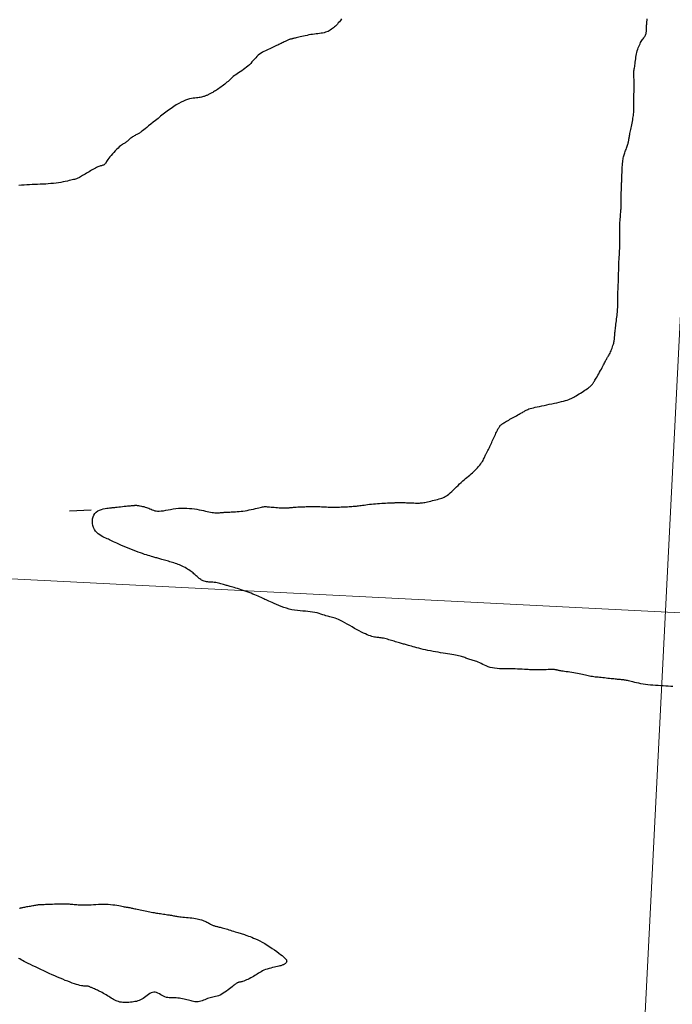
# Model space of a CAD drawing. Header units: millimetres. Extents: x 32690613 to 32693367, y 5343692 to 5344708.
# Tile 379 of 656: x 32692647 to 32692677, y 5344050 to 5344095. Entities that reach past the tile are written whole.
import ezdxf

# ---------------------------------------------------------------- set-up
doc = ezdxf.new("R2010")
doc.units = ezdxf.units.MM
doc.header["$LTSCALE"] = 20
doc.layers.get('0').update_dxf_attribs({"lineweight": 18})
doc.layers.get('Defpoints').update_dxf_attribs({"color": 11, "lineweight": 18})
doc.layers.add('02-DGM_HL_492.00', color=82, linetype='Continuous')

# ---------------------------------------------------------------- blocks, each defined once
blk = doc.blocks.new('A$C78070446')
for p, q in [((4469989.147, 5343046.051), (4469922.857, 5342307.181)), ((4469470.041, 5342631.206), (4470219.624, 5342563.955))]:
    blk.add_line(p, q)

msp = doc.modelspace()

# ---------------------------------------------------------------- linework, layer by layer
at = {"layer": '02-DGM_HL_492.00', "elevation": 492, "flags": 128}
for points in [[(32692677.037, 5344064.722), (32692676.933, 5344064.729), (32692676.824, 5344064.737), (32692676.711, 5344064.744), (32692676.595, 5344064.75), (32692676.478, 5344064.756), (32692676.359, 5344064.762), (32692676.241, 5344064.769), (32692676.122, 5344064.777), (32692676.005, 5344064.786), (32692675.89, 5344064.798), (32692675.779, 5344064.812), (32692675.671, 5344064.829), (32692675.567, 5344064.848), (32692675.468, 5344064.869), (32692675.374, 5344064.89), (32692675.287, 5344064.911), (32692675.205, 5344064.932), (32692675.131, 5344064.951), (32692675.064, 5344064.968), (32692675.004, 5344064.982), (32692674.952, 5344064.993), (32692674.905, 5344065.002), (32692674.862, 5344065.009), (32692674.823, 5344065.015), (32692674.786, 5344065.02), (32692674.75, 5344065.024), (32692674.714, 5344065.028), (32692674.676, 5344065.032), (32692674.637, 5344065.036), (32692674.596, 5344065.04), (32692674.552, 5344065.044), (32692674.504, 5344065.049), (32692674.453, 5344065.055), (32692674.397, 5344065.06), (32692674.337, 5344065.067), (32692674.272, 5344065.073), (32692674.202, 5344065.08), (32692674.13, 5344065.088), (32692674.054, 5344065.096), (32692673.978, 5344065.104), (32692673.901, 5344065.112), (32692673.825, 5344065.119), (32692673.751, 5344065.127), (32692673.679, 5344065.135), (32692673.609, 5344065.142), (32692673.541, 5344065.149), (32692673.475, 5344065.157), (32692673.41, 5344065.166), (32692673.346, 5344065.175), (32692673.283, 5344065.186), (32692673.22, 5344065.198), (32692673.157, 5344065.211), (32692673.093, 5344065.225), (32692673.028, 5344065.24), (32692672.961, 5344065.256), (32692672.892, 5344065.273), (32692672.82, 5344065.289), (32692672.744, 5344065.305), (32692672.665, 5344065.321), (32692672.581, 5344065.336), (32692672.494, 5344065.351), (32692672.406, 5344065.365), (32692672.319, 5344065.378), (32692672.233, 5344065.39), (32692672.153, 5344065.401), (32692672.078, 5344065.412), (32692672.01, 5344065.422), (32692671.952, 5344065.431), (32692671.902, 5344065.439), (32692671.859, 5344065.447), (32692671.823, 5344065.454), (32692671.793, 5344065.46), (32692671.766, 5344065.466), (32692671.743, 5344065.471), (32692671.723, 5344065.476), (32692671.704, 5344065.481), (32692671.684, 5344065.485), (32692671.663, 5344065.489), (32692671.637, 5344065.492), (32692671.607, 5344065.494), (32692671.569, 5344065.496), (32692671.523, 5344065.497), (32692671.466, 5344065.497), (32692671.398, 5344065.496), (32692671.321, 5344065.495), (32692671.238, 5344065.492), (32692671.152, 5344065.49), (32692671.066, 5344065.487), (32692670.983, 5344065.484), (32692670.906, 5344065.482), (32692670.839, 5344065.48), (32692670.782, 5344065.478), (32692670.736, 5344065.478), (32692670.695, 5344065.478), (32692670.657, 5344065.478), (32692670.619, 5344065.48), (32692670.578, 5344065.482), (32692670.53, 5344065.486), (32692670.473, 5344065.49), (32692670.404, 5344065.494), (32692670.324, 5344065.5), (32692670.235, 5344065.506), (32692670.137, 5344065.511), (32692670.031, 5344065.517), (32692669.921, 5344065.521), (32692669.806, 5344065.525), (32692669.688, 5344065.527), (32692669.568, 5344065.528), (32692669.448, 5344065.529), (32692669.329, 5344065.53), (32692669.21, 5344065.532), (32692669.094, 5344065.536), (32692668.981, 5344065.544), (32692668.872, 5344065.557), (32692668.769, 5344065.575), (32692668.671, 5344065.599), (32692668.578, 5344065.628), (32692668.491, 5344065.661), (32692668.409, 5344065.696), (32692668.332, 5344065.733), (32692668.259, 5344065.768), (32692668.19, 5344065.802), (32692668.125, 5344065.833), (32692668.063, 5344065.86), (32692668.003, 5344065.883), (32692667.947, 5344065.902), (32692667.893, 5344065.919), (32692667.842, 5344065.935), (32692667.792, 5344065.949), (32692667.743, 5344065.963), (32692667.696, 5344065.978), (32692667.65, 5344065.993), (32692667.604, 5344066.009), (32692667.558, 5344066.026), (32692667.51, 5344066.044), (32692667.461, 5344066.061), (32692667.408, 5344066.078), (32692667.352, 5344066.095), (32692667.291, 5344066.112), (32692667.225, 5344066.128), (32692667.154, 5344066.143), (32692667.078, 5344066.159), (32692666.997, 5344066.174), (32692666.91, 5344066.189), (32692666.818, 5344066.204), (32692666.721, 5344066.22), (32692666.619, 5344066.236), (32692666.512, 5344066.253), (32692666.4, 5344066.271), (32692666.286, 5344066.29), (32692666.169, 5344066.31), (32692666.053, 5344066.33), (32692665.936, 5344066.352), (32692665.821, 5344066.374), (32692665.709, 5344066.398), (32692665.601, 5344066.422), (32692665.497, 5344066.447), (32692665.398, 5344066.472), (32692665.304, 5344066.496), (32692665.216, 5344066.52), (32692665.135, 5344066.543), (32692665.06, 5344066.564), (32692664.993, 5344066.584), (32692664.933, 5344066.601), (32692664.88, 5344066.617), (32692664.832, 5344066.631), (32692664.787, 5344066.644), (32692664.745, 5344066.656), (32692664.702, 5344066.668), (32692664.659, 5344066.681), (32692664.613, 5344066.694), (32692664.564, 5344066.708), (32692664.511, 5344066.724), (32692664.455, 5344066.74), (32692664.397, 5344066.757), (32692664.337, 5344066.774), (32692664.275, 5344066.792), (32692664.213, 5344066.811), (32692664.149, 5344066.829), (32692664.086, 5344066.847), (32692664.023, 5344066.865), (32692663.961, 5344066.883), (32692663.9, 5344066.899), (32692663.84, 5344066.914), (32692663.782, 5344066.928), (32692663.726, 5344066.94), (32692663.672, 5344066.949), (32692663.621, 5344066.957), (32692663.571, 5344066.962), (32692663.522, 5344066.967), (32692663.473, 5344066.973), (32692663.423, 5344066.979), (32692663.37, 5344066.988), (32692663.313, 5344067), (32692663.252, 5344067.016), (32692663.187, 5344067.037), (32692663.115, 5344067.063), (32692663.038, 5344067.094), (32692662.956, 5344067.13), (32692662.869, 5344067.171), (32692662.776, 5344067.217), (32692662.677, 5344067.267), (32692662.573, 5344067.323), (32692662.464, 5344067.384), (32692662.352, 5344067.448), (32692662.239, 5344067.512), (32692662.126, 5344067.577), (32692662.015, 5344067.639), (32692661.91, 5344067.696), (32692661.811, 5344067.747), (32692661.721, 5344067.79), (32692661.641, 5344067.824), (32692661.57, 5344067.85), (32692661.506, 5344067.869), (32692661.446, 5344067.884), (32692661.39, 5344067.896), (32692661.333, 5344067.908), (32692661.276, 5344067.921), (32692661.215, 5344067.937), (32692661.149, 5344067.958), (32692661.078, 5344067.982), (32692661.001, 5344068.009), (32692660.919, 5344068.037), (32692660.832, 5344068.065), (32692660.74, 5344068.091), (32692660.643, 5344068.114), (32692660.54, 5344068.133), (32692660.433, 5344068.148), (32692660.321, 5344068.158), (32692660.206, 5344068.167), (32692660.087, 5344068.175), (32692659.965, 5344068.184), (32692659.842, 5344068.196), (32692659.717, 5344068.213), (32692659.591, 5344068.235), (32692659.465, 5344068.265), (32692659.34, 5344068.302), (32692659.217, 5344068.342), (32692659.099, 5344068.386), (32692658.985, 5344068.432), (32692658.878, 5344068.477), (32692658.779, 5344068.521), (32692658.689, 5344068.561), (32692658.609, 5344068.598), (32692658.537, 5344068.63), (32692658.473, 5344068.659), (32692658.413, 5344068.686), (32692658.355, 5344068.712), (32692658.299, 5344068.738), (32692658.241, 5344068.764), (32692658.179, 5344068.792), (32692658.113, 5344068.822), (32692658.042, 5344068.853), (32692657.967, 5344068.887), (32692657.888, 5344068.921), (32692657.805, 5344068.956), (32692657.72, 5344068.991), (32692657.633, 5344069.025), (32692657.543, 5344069.059), (32692657.453, 5344069.091), (32692657.363, 5344069.122), (32692657.273, 5344069.151), (32692657.186, 5344069.179), (32692657.102, 5344069.204), (32692657.023, 5344069.228), (32692656.949, 5344069.25), (32692656.882, 5344069.269), (32692656.822, 5344069.287), (32692656.769, 5344069.302), (32692656.721, 5344069.316), (32692656.676, 5344069.329), (32692656.634, 5344069.341), (32692656.591, 5344069.354), (32692656.548, 5344069.366), (32692656.502, 5344069.379), (32692656.453, 5344069.394), (32692656.4, 5344069.409), (32692656.344, 5344069.424), (32692656.286, 5344069.439), (32692656.226, 5344069.453), (32692656.165, 5344069.466), (32692656.102, 5344069.477), (32692656.039, 5344069.486), (32692655.977, 5344069.493), (32692655.915, 5344069.498), (32692655.853, 5344069.502), (32692655.794, 5344069.506), (32692655.736, 5344069.511), (32692655.681, 5344069.517), (32692655.628, 5344069.526), (32692655.579, 5344069.538), (32692655.533, 5344069.554), (32692655.491, 5344069.573), (32692655.451, 5344069.595), (32692655.414, 5344069.62), (32692655.379, 5344069.647), (32692655.345, 5344069.675), (32692655.312, 5344069.705), (32692655.279, 5344069.735), (32692655.247, 5344069.765), (32692655.214, 5344069.795), (32692655.18, 5344069.825), (32692655.144, 5344069.856), (32692655.107, 5344069.888), (32692655.067, 5344069.92), (32692655.024, 5344069.953), (32692654.977, 5344069.987), (32692654.927, 5344070.022), (32692654.874, 5344070.058), (32692654.817, 5344070.094), (32692654.758, 5344070.13), (32692654.697, 5344070.165), (32692654.635, 5344070.198), (32692654.572, 5344070.231), (32692654.508, 5344070.261), (32692654.444, 5344070.288), (32692654.381, 5344070.313), (32692654.317, 5344070.337), (32692654.254, 5344070.358), (32692654.191, 5344070.379), (32692654.127, 5344070.398), (32692654.064, 5344070.417), (32692654.001, 5344070.435), (32692653.938, 5344070.454), (32692653.875, 5344070.472), (32692653.813, 5344070.49), (32692653.753, 5344070.507), (32692653.695, 5344070.524), (32692653.639, 5344070.541), (32692653.586, 5344070.556), (32692653.537, 5344070.57), (32692653.491, 5344070.583), (32692653.448, 5344070.596), (32692653.406, 5344070.608), (32692653.363, 5344070.621), (32692653.318, 5344070.634), (32692653.27, 5344070.648), (32692653.217, 5344070.663), (32692653.157, 5344070.68), (32692653.09, 5344070.7), (32692653.016, 5344070.722), (32692652.934, 5344070.747), (32692652.846, 5344070.774), (32692652.752, 5344070.805), (32692652.653, 5344070.839), (32692652.548, 5344070.876), (32692652.439, 5344070.916), (32692652.326, 5344070.961), (32692652.211, 5344071.008), (32692652.096, 5344071.056), (32692651.982, 5344071.105), (32692651.871, 5344071.154), (32692651.765, 5344071.201), (32692651.667, 5344071.245), (32692651.577, 5344071.286), (32692651.497, 5344071.322), (32692651.426, 5344071.354), (32692651.361, 5344071.383), (32692651.301, 5344071.411), (32692651.244, 5344071.437), (32692651.187, 5344071.462), (32692651.129, 5344071.488), (32692651.068, 5344071.516), (32692651.002, 5344071.546), (32692650.932, 5344071.58), (32692650.861, 5344071.618), (32692650.791, 5344071.662), (32692650.723, 5344071.712), (32692650.659, 5344071.77), (32692650.601, 5344071.837), (32692650.552, 5344071.913), (32692650.512, 5344072), (32692650.483, 5344072.094), (32692650.465, 5344072.193), (32692650.459, 5344072.293), (32692650.465, 5344072.392), (32692650.485, 5344072.487), (32692650.518, 5344072.573), (32692650.566, 5344072.649), (32692650.628, 5344072.712), (32692650.701, 5344072.762), (32692650.782, 5344072.802), (32692650.868, 5344072.833), (32692650.955, 5344072.855), (32692651.039, 5344072.871), (32692651.117, 5344072.883), (32692651.185, 5344072.891), (32692651.241, 5344072.898), (32692651.287, 5344072.903), (32692651.327, 5344072.907), (32692651.362, 5344072.911), (32692651.398, 5344072.915), (32692651.435, 5344072.918), (32692651.479, 5344072.923), (32692651.532, 5344072.929), (32692651.595, 5344072.936), (32692651.668, 5344072.944), (32692651.748, 5344072.953), (32692651.83, 5344072.962), (32692651.914, 5344072.972), (32692651.995, 5344072.981), (32692652.07, 5344072.989), (32692652.138, 5344072.996), (32692652.194, 5344073.002), (32692652.242, 5344073.007), (32692652.281, 5344073.01), (32692652.313, 5344073.013), (32692652.339, 5344073.015), (32692652.361, 5344073.016), (32692652.381, 5344073.017), (32692652.399, 5344073.018), (32692652.417, 5344073.018), (32692652.435, 5344073.019), (32692652.456, 5344073.019), (32692652.478, 5344073.018), (32692652.504, 5344073.016), (32692652.533, 5344073.013), (32692652.567, 5344073.008), (32692652.606, 5344073.002), (32692652.651, 5344072.994), (32692652.7, 5344072.983), (32692652.754, 5344072.971), (32692652.81, 5344072.957), (32692652.868, 5344072.941), (32692652.926, 5344072.923), (32692652.984, 5344072.903), (32692653.04, 5344072.882), (32692653.093, 5344072.859), (32692653.145, 5344072.835), (32692653.197, 5344072.812), (32692653.252, 5344072.791), (32692653.309, 5344072.773), (32692653.373, 5344072.76), (32692653.443, 5344072.752), (32692653.521, 5344072.752), (32692653.609, 5344072.759), (32692653.706, 5344072.772), (32692653.811, 5344072.79), (32692653.922, 5344072.811), (32692654.038, 5344072.832), (32692654.158, 5344072.853), (32692654.281, 5344072.871), (32692654.406, 5344072.884), (32692654.53, 5344072.891), (32692654.654, 5344072.892), (32692654.777, 5344072.888), (32692654.898, 5344072.879), (32692655.016, 5344072.867), (32692655.131, 5344072.852), (32692655.241, 5344072.835), (32692655.346, 5344072.816), (32692655.446, 5344072.796), (32692655.54, 5344072.776), (32692655.628, 5344072.756), (32692655.712, 5344072.737), (32692655.79, 5344072.72), (32692655.864, 5344072.704), (32692655.933, 5344072.692), (32692655.998, 5344072.682), (32692656.059, 5344072.676), (32692656.116, 5344072.673), (32692656.17, 5344072.672), (32692656.222, 5344072.674), (32692656.271, 5344072.677), (32692656.318, 5344072.682), (32692656.363, 5344072.686), (32692656.408, 5344072.691), (32692656.452, 5344072.695), (32692656.496, 5344072.698), (32692656.541, 5344072.701), (32692656.587, 5344072.704), (32692656.636, 5344072.706), (32692656.687, 5344072.709), (32692656.743, 5344072.711), (32692656.803, 5344072.713), (32692656.868, 5344072.716), (32692656.938, 5344072.719), (32692657.012, 5344072.723), (32692657.091, 5344072.728), (32692657.174, 5344072.735), (32692657.261, 5344072.745), (32692657.351, 5344072.756), (32692657.444, 5344072.77), (32692657.54, 5344072.787), (32692657.637, 5344072.806), (32692657.733, 5344072.827), (32692657.827, 5344072.849), (32692657.917, 5344072.87), (32692658.001, 5344072.89), (32692658.078, 5344072.909), (32692658.145, 5344072.924), (32692658.202, 5344072.937), (32692658.25, 5344072.947), (32692658.293, 5344072.953), (32692658.332, 5344072.957), (32692658.37, 5344072.959), (32692658.411, 5344072.959), (32692658.456, 5344072.956), (32692658.507, 5344072.953), (32692658.568, 5344072.947), (32692658.635, 5344072.941), (32692658.708, 5344072.935), (32692658.784, 5344072.928), (32692658.861, 5344072.921), (32692658.937, 5344072.914), (32692659.009, 5344072.908), (32692659.075, 5344072.903), (32692659.134, 5344072.9), (32692659.186, 5344072.897), (32692659.232, 5344072.896), (32692659.273, 5344072.896), (32692659.31, 5344072.897), (32692659.343, 5344072.898), (32692659.374, 5344072.9), (32692659.404, 5344072.903), (32692659.433, 5344072.906), (32692659.463, 5344072.909), (32692659.495, 5344072.913), (32692659.53, 5344072.917), (32692659.569, 5344072.921), (32692659.614, 5344072.925), (32692659.664, 5344072.93), (32692659.722, 5344072.934), (32692659.789, 5344072.938), (32692659.862, 5344072.942), (32692659.939, 5344072.946), (32692660.018, 5344072.949), (32692660.098, 5344072.953), (32692660.175, 5344072.956), (32692660.248, 5344072.959), (32692660.314, 5344072.962), (32692660.373, 5344072.964), (32692660.425, 5344072.966), (32692660.473, 5344072.967), (32692660.518, 5344072.968), (32692660.564, 5344072.968), (32692660.611, 5344072.968), (32692660.663, 5344072.967), (32692660.722, 5344072.965), (32692660.789, 5344072.962), (32692660.862, 5344072.958), (32692660.94, 5344072.954), (32692661.021, 5344072.95), (32692661.102, 5344072.946), (32692661.182, 5344072.942), (32692661.258, 5344072.939), (32692661.329, 5344072.936), (32692661.393, 5344072.935), (32692661.451, 5344072.934), (32692661.506, 5344072.933), (32692661.557, 5344072.934), (32692661.609, 5344072.935), (32692661.661, 5344072.937), (32692661.716, 5344072.939), (32692661.776, 5344072.941), (32692661.841, 5344072.943), (32692661.911, 5344072.946), (32692661.984, 5344072.949), (32692662.058, 5344072.952), (32692662.132, 5344072.956), (32692662.205, 5344072.96), (32692662.273, 5344072.963), (32692662.337, 5344072.967), (32692662.395, 5344072.972), (32692662.447, 5344072.976), (32692662.497, 5344072.981), (32692662.545, 5344072.986), (32692662.593, 5344072.992), (32692662.643, 5344072.998), (32692662.696, 5344073.006), (32692662.755, 5344073.014), (32692662.821, 5344073.023), (32692662.893, 5344073.033), (32692662.97, 5344073.043), (32692663.053, 5344073.054), (32692663.139, 5344073.064), (32692663.229, 5344073.075), (32692663.322, 5344073.084), (32692663.416, 5344073.093), (32692663.512, 5344073.101), (32692663.607, 5344073.107), (32692663.701, 5344073.113), (32692663.793, 5344073.118), (32692663.88, 5344073.123), (32692663.961, 5344073.126), (32692664.036, 5344073.129), (32692664.103, 5344073.132), (32692664.161, 5344073.134), (32692664.211, 5344073.136), (32692664.254, 5344073.138), (32692664.291, 5344073.139), (32692664.323, 5344073.14), (32692664.352, 5344073.142), (32692664.378, 5344073.143), (32692664.403, 5344073.144), (32692664.428, 5344073.145), (32692664.455, 5344073.145), (32692664.483, 5344073.146), (32692664.516, 5344073.146), (32692664.552, 5344073.146), (32692664.595, 5344073.146), (32692664.645, 5344073.145), (32692664.703, 5344073.143), (32692664.77, 5344073.141), (32692664.844, 5344073.138), (32692664.923, 5344073.135), (32692665.005, 5344073.131), (32692665.087, 5344073.128), (32692665.167, 5344073.125), (32692665.243, 5344073.123), (32692665.313, 5344073.122), (32692665.375, 5344073.122), (32692665.43, 5344073.124), (32692665.48, 5344073.126), (32692665.528, 5344073.131), (32692665.576, 5344073.137), (32692665.625, 5344073.145), (32692665.678, 5344073.155), (32692665.736, 5344073.167), (32692665.802, 5344073.181), (32692665.874, 5344073.197), (32692665.949, 5344073.215), (32692666.027, 5344073.234), (32692666.106, 5344073.253), (32692666.184, 5344073.273), (32692666.259, 5344073.292), (32692666.329, 5344073.311), (32692666.393, 5344073.329), (32692666.452, 5344073.347), (32692666.507, 5344073.366), (32692666.56, 5344073.389), (32692666.612, 5344073.415), (32692666.665, 5344073.447), (32692666.72, 5344073.485), (32692666.779, 5344073.531), (32692666.841, 5344073.586), (32692666.908, 5344073.647), (32692666.978, 5344073.715), (32692667.05, 5344073.786), (32692667.123, 5344073.858), (32692667.197, 5344073.931), (32692667.27, 5344074.002), (32692667.341, 5344074.07), (32692667.411, 5344074.133), (32692667.478, 5344074.191), (32692667.543, 5344074.247), (32692667.607, 5344074.299), (32692667.669, 5344074.351), (32692667.731, 5344074.402), (32692667.792, 5344074.454), (32692667.852, 5344074.507), (32692667.913, 5344074.563), (32692667.972, 5344074.62), (32692668.03, 5344074.679), (32692668.086, 5344074.739), (32692668.139, 5344074.799), (32692668.189, 5344074.858), (32692668.234, 5344074.916), (32692668.275, 5344074.972), (32692668.31, 5344075.026), (32692668.341, 5344075.077), (32692668.367, 5344075.126), (32692668.39, 5344075.172), (32692668.41, 5344075.215), (32692668.427, 5344075.255), (32692668.443, 5344075.291), (32692668.458, 5344075.325), (32692668.472, 5344075.355), (32692668.486, 5344075.383), (32692668.5, 5344075.41), (32692668.515, 5344075.437), (32692668.531, 5344075.466), (32692668.548, 5344075.496), (32692668.566, 5344075.53), (32692668.585, 5344075.568), (32692668.607, 5344075.612), (32692668.631, 5344075.661), (32692668.656, 5344075.714), (32692668.682, 5344075.77), (32692668.709, 5344075.829), (32692668.737, 5344075.891), (32692668.765, 5344075.954), (32692668.794, 5344076.017), (32692668.823, 5344076.081), (32692668.851, 5344076.144), (32692668.879, 5344076.205), (32692668.907, 5344076.264), (32692668.933, 5344076.321), (32692668.958, 5344076.374), (32692668.981, 5344076.422), (32692669.003, 5344076.466), (32692669.023, 5344076.504), (32692669.041, 5344076.538), (32692669.058, 5344076.567), (32692669.073, 5344076.592), (32692669.088, 5344076.614), (32692669.103, 5344076.633), (32692669.117, 5344076.651), (32692669.132, 5344076.668), (32692669.148, 5344076.684), (32692669.164, 5344076.7), (32692669.183, 5344076.716), (32692669.203, 5344076.732), (32692669.227, 5344076.75), (32692669.255, 5344076.769), (32692669.286, 5344076.79), (32692669.323, 5344076.812), (32692669.365, 5344076.837), (32692669.412, 5344076.865), (32692669.463, 5344076.894), (32692669.517, 5344076.924), (32692669.574, 5344076.956), (32692669.633, 5344076.989), (32692669.693, 5344077.022), (32692669.754, 5344077.055), (32692669.816, 5344077.089), (32692669.876, 5344077.122), (32692669.935, 5344077.155), (32692669.992, 5344077.187), (32692670.046, 5344077.217), (32692670.097, 5344077.246), (32692670.144, 5344077.274), (32692670.186, 5344077.299), (32692670.223, 5344077.321), (32692670.256, 5344077.342), (32692670.288, 5344077.361), (32692670.321, 5344077.379), (32692670.357, 5344077.396), (32692670.397, 5344077.413), (32692670.445, 5344077.43), (32692670.502, 5344077.448), (32692670.569, 5344077.467), (32692670.646, 5344077.486), (32692670.732, 5344077.506), (32692670.826, 5344077.528), (32692670.927, 5344077.549), (32692671.033, 5344077.572), (32692671.143, 5344077.595), (32692671.257, 5344077.619), (32692671.373, 5344077.643), (32692671.49, 5344077.667), (32692671.606, 5344077.692), (32692671.719, 5344077.717), (32692671.828, 5344077.741), (32692671.932, 5344077.766), (32692672.028, 5344077.791), (32692672.115, 5344077.815), (32692672.193, 5344077.839), (32692672.262, 5344077.863), (32692672.325, 5344077.888), (32692672.383, 5344077.913), (32692672.438, 5344077.94), (32692672.492, 5344077.97), (32692672.548, 5344078.002), (32692672.607, 5344078.037), (32692672.671, 5344078.075), (32692672.737, 5344078.116), (32692672.806, 5344078.158), (32692672.875, 5344078.202), (32692672.942, 5344078.244), (32692673.006, 5344078.286), (32692673.066, 5344078.326), (32692673.119, 5344078.362), (32692673.164, 5344078.395), (32692673.202, 5344078.424), (32692673.235, 5344078.451), (32692673.261, 5344078.474), (32692673.284, 5344078.496), (32692673.303, 5344078.516), (32692673.32, 5344078.535), (32692673.336, 5344078.554), (32692673.35, 5344078.572), (32692673.365, 5344078.592), (32692673.381, 5344078.614), (32692673.397, 5344078.638), (32692673.416, 5344078.667), (32692673.438, 5344078.702), (32692673.463, 5344078.742), (32692673.491, 5344078.79), (32692673.524, 5344078.846), (32692673.56, 5344078.908), (32692673.599, 5344078.975), (32692673.639, 5344079.046), (32692673.68, 5344079.118), (32692673.72, 5344079.19), (32692673.758, 5344079.26), (32692673.794, 5344079.326), (32692673.826, 5344079.387), (32692673.855, 5344079.444), (32692673.881, 5344079.495), (32692673.905, 5344079.543), (32692673.927, 5344079.587), (32692673.948, 5344079.628), (32692673.968, 5344079.665), (32692673.988, 5344079.701), (32692674.007, 5344079.734), (32692674.027, 5344079.766), (32692674.047, 5344079.798), (32692674.067, 5344079.831), (32692674.088, 5344079.866), (32692674.11, 5344079.903), (32692674.132, 5344079.944), (32692674.155, 5344079.99), (32692674.178, 5344080.042), (32692674.202, 5344080.097), (32692674.226, 5344080.156), (32692674.249, 5344080.216), (32692674.271, 5344080.277), (32692674.291, 5344080.336), (32692674.309, 5344080.393), (32692674.324, 5344080.446), (32692674.336, 5344080.494), (32692674.345, 5344080.538), (32692674.352, 5344080.578), (32692674.357, 5344080.614), (32692674.361, 5344080.649), (32692674.364, 5344080.682), (32692674.365, 5344080.714), (32692674.367, 5344080.747), (32692674.369, 5344080.78), (32692674.372, 5344080.815), (32692674.375, 5344080.852), (32692674.378, 5344080.892), (32692674.383, 5344080.936), (32692674.388, 5344080.984), (32692674.394, 5344081.038), (32692674.401, 5344081.097), (32692674.409, 5344081.163), (32692674.418, 5344081.235), (32692674.428, 5344081.311), (32692674.438, 5344081.39), (32692674.448, 5344081.47), (32692674.458, 5344081.552), (32692674.468, 5344081.633), (32692674.477, 5344081.712), (32692674.486, 5344081.789), (32692674.493, 5344081.862), (32692674.499, 5344081.934), (32692674.505, 5344082.003), (32692674.51, 5344082.07), (32692674.513, 5344082.136), (32692674.516, 5344082.2), (32692674.518, 5344082.263), (32692674.519, 5344082.325), (32692674.519, 5344082.387), (32692674.519, 5344082.448), (32692674.519, 5344082.509), (32692674.518, 5344082.57), (32692674.518, 5344082.631), (32692674.518, 5344082.693), (32692674.518, 5344082.755), (32692674.52, 5344082.818), (32692674.522, 5344082.882), (32692674.525, 5344082.947), (32692674.528, 5344083.011), (32692674.531, 5344083.076), (32692674.534, 5344083.14), (32692674.537, 5344083.204), (32692674.54, 5344083.267), (32692674.542, 5344083.329), (32692674.545, 5344083.39), (32692674.546, 5344083.451), (32692674.548, 5344083.51), (32692674.549, 5344083.569), (32692674.55, 5344083.626), (32692674.551, 5344083.683), (32692674.552, 5344083.74), (32692674.553, 5344083.795), (32692674.554, 5344083.85), (32692674.555, 5344083.905), (32692674.557, 5344083.961), (32692674.558, 5344084.018), (32692674.56, 5344084.075), (32692674.563, 5344084.135), (32692674.566, 5344084.196), (32692674.569, 5344084.26), (32692674.573, 5344084.326), (32692674.578, 5344084.395), (32692674.582, 5344084.466), (32692674.587, 5344084.539), (32692674.591, 5344084.613), (32692674.595, 5344084.69), (32692674.599, 5344084.769), (32692674.603, 5344084.849), (32692674.606, 5344084.929), (32692674.608, 5344085.01), (32692674.61, 5344085.089), (32692674.611, 5344085.167), (32692674.612, 5344085.241), (32692674.611, 5344085.311), (32692674.611, 5344085.376), (32692674.609, 5344085.436), (32692674.607, 5344085.492), (32692674.605, 5344085.545), (32692674.603, 5344085.597), (32692674.602, 5344085.649), (32692674.601, 5344085.704), (32692674.601, 5344085.763), (32692674.603, 5344085.828), (32692674.606, 5344085.899), (32692674.611, 5344085.975), (32692674.616, 5344086.054), (32692674.622, 5344086.135), (32692674.629, 5344086.216), (32692674.635, 5344086.293), (32692674.641, 5344086.366), (32692674.647, 5344086.433), (32692674.651, 5344086.492), (32692674.655, 5344086.543), (32692674.658, 5344086.588), (32692674.66, 5344086.627), (32692674.661, 5344086.662), (32692674.662, 5344086.694), (32692674.662, 5344086.724), (32692674.663, 5344086.752), (32692674.662, 5344086.78), (32692674.662, 5344086.808), (32692674.662, 5344086.839), (32692674.661, 5344086.873), (32692674.661, 5344086.912), (32692674.662, 5344086.955), (32692674.662, 5344087.006), (32692674.663, 5344087.064), (32692674.665, 5344087.131), (32692674.667, 5344087.204), (32692674.669, 5344087.282), (32692674.672, 5344087.361), (32692674.675, 5344087.44), (32692674.677, 5344087.516), (32692674.68, 5344087.586), (32692674.682, 5344087.649), (32692674.684, 5344087.702), (32692674.686, 5344087.749), (32692674.688, 5344087.79), (32692674.689, 5344087.829), (32692674.691, 5344087.869), (32692674.692, 5344087.912), (32692674.694, 5344087.961), (32692674.696, 5344088.019), (32692674.699, 5344088.087), (32692674.702, 5344088.163), (32692674.705, 5344088.246), (32692674.709, 5344088.333), (32692674.714, 5344088.421), (32692674.719, 5344088.509), (32692674.724, 5344088.593), (32692674.73, 5344088.671), (32692674.736, 5344088.742), (32692674.743, 5344088.806), (32692674.751, 5344088.864), (32692674.76, 5344088.918), (32692674.77, 5344088.969), (32692674.782, 5344089.017), (32692674.796, 5344089.065), (32692674.812, 5344089.114), (32692674.829, 5344089.164), (32692674.849, 5344089.215), (32692674.869, 5344089.267), (32692674.89, 5344089.319), (32692674.91, 5344089.369), (32692674.929, 5344089.418), (32692674.947, 5344089.465), (32692674.962, 5344089.509), (32692674.975, 5344089.55), (32692674.985, 5344089.587), (32692674.993, 5344089.623), (32692675, 5344089.656), (32692675.005, 5344089.689), (32692675.01, 5344089.722), (32692675.015, 5344089.755), (32692675.021, 5344089.789), (32692675.027, 5344089.825), (32692675.033, 5344089.863), (32692675.041, 5344089.904), (32692675.05, 5344089.948), (32692675.059, 5344089.995), (32692675.07, 5344090.047), (32692675.081, 5344090.102), (32692675.094, 5344090.163), (32692675.108, 5344090.228), (32692675.122, 5344090.298), (32692675.137, 5344090.371), (32692675.152, 5344090.445), (32692675.167, 5344090.521), (32692675.181, 5344090.596), (32692675.194, 5344090.67), (32692675.206, 5344090.742), (32692675.216, 5344090.81), (32692675.225, 5344090.875), (32692675.232, 5344090.939), (32692675.238, 5344091), (32692675.243, 5344091.061), (32692675.247, 5344091.121), (32692675.249, 5344091.182), (32692675.251, 5344091.244), (32692675.252, 5344091.307), (32692675.251, 5344091.372), (32692675.251, 5344091.439), (32692675.25, 5344091.507), (32692675.25, 5344091.577), (32692675.249, 5344091.647), (32692675.249, 5344091.72), (32692675.25, 5344091.793), (32692675.252, 5344091.867), (32692675.255, 5344091.942), (32692675.258, 5344092.017), (32692675.261, 5344092.091), (32692675.263, 5344092.163), (32692675.265, 5344092.234), (32692675.266, 5344092.301), (32692675.265, 5344092.366), (32692675.263, 5344092.426), (32692675.26, 5344092.483), (32692675.255, 5344092.537), (32692675.251, 5344092.588), (32692675.247, 5344092.637), (32692675.243, 5344092.684), (32692675.241, 5344092.73), (32692675.241, 5344092.775), (32692675.243, 5344092.819), (32692675.247, 5344092.863), (32692675.253, 5344092.908), (32692675.26, 5344092.955), (32692675.268, 5344093.004), (32692675.276, 5344093.057), (32692675.285, 5344093.113), (32692675.294, 5344093.173), (32692675.303, 5344093.238), (32692675.311, 5344093.308), (32692675.32, 5344093.381), (32692675.33, 5344093.456), (32692675.341, 5344093.532), (32692675.353, 5344093.609), (32692675.368, 5344093.685), (32692675.384, 5344093.76), (32692675.404, 5344093.833), (32692675.425, 5344093.902), (32692675.449, 5344093.969), (32692675.474, 5344094.033), (32692675.501, 5344094.094), (32692675.529, 5344094.151), (32692675.558, 5344094.205), (32692675.587, 5344094.255), (32692675.617, 5344094.301), (32692675.646, 5344094.344), (32692675.674, 5344094.383), (32692675.701, 5344094.421), (32692675.726, 5344094.456), (32692675.748, 5344094.49), (32692675.768, 5344094.522), (32692675.784, 5344094.554), (32692675.797, 5344094.586), (32692675.806, 5344094.618), (32692675.812, 5344094.649), (32692675.816, 5344094.681), (32692675.819, 5344094.713), (32692675.82, 5344094.746), (32692675.821, 5344094.779), (32692675.822, 5344094.812), (32692675.823, 5344094.846), (32692675.825, 5344094.881), (32692675.827, 5344094.919), (32692675.83, 5344094.959), (32692675.833, 5344095.003), (32692675.837, 5344095.051), (32692675.842, 5344095.105), (32692675.847, 5344095.164), (32692675.852, 5344095.23), (32692675.858, 5344095.301)], [(32692661.865, 5344095.294), (32692661.812, 5344095.223), (32692661.763, 5344095.16), (32692661.716, 5344095.104), (32692661.671, 5344095.054), (32692661.627, 5344095.008), (32692661.583, 5344094.966), (32692661.539, 5344094.926), (32692661.494, 5344094.887), (32692661.448, 5344094.85), (32692661.4, 5344094.815), (32692661.35, 5344094.781), (32692661.298, 5344094.75), (32692661.244, 5344094.722), (32692661.187, 5344094.698), (32692661.127, 5344094.677), (32692661.063, 5344094.659), (32692660.997, 5344094.645), (32692660.927, 5344094.634), (32692660.854, 5344094.624), (32692660.779, 5344094.615), (32692660.701, 5344094.606), (32692660.621, 5344094.596), (32692660.538, 5344094.584), (32692660.453, 5344094.57), (32692660.367, 5344094.555), (32692660.282, 5344094.538), (32692660.198, 5344094.52), (32692660.116, 5344094.502), (32692660.039, 5344094.484), (32692659.967, 5344094.467), (32692659.901, 5344094.451), (32692659.843, 5344094.437), (32692659.792, 5344094.424), (32692659.746, 5344094.413), (32692659.707, 5344094.404), (32692659.671, 5344094.395), (32692659.64, 5344094.388), (32692659.611, 5344094.381), (32692659.584, 5344094.374), (32692659.559, 5344094.368), (32692659.535, 5344094.362), (32692659.511, 5344094.356), (32692659.486, 5344094.349), (32692659.461, 5344094.341), (32692659.436, 5344094.331), (32692659.408, 5344094.321), (32692659.378, 5344094.308), (32692659.346, 5344094.293), (32692659.312, 5344094.276), (32692659.275, 5344094.258), (32692659.235, 5344094.238), (32692659.193, 5344094.216), (32692659.148, 5344094.193), (32692659.101, 5344094.17), (32692659.051, 5344094.145), (32692658.999, 5344094.12), (32692658.944, 5344094.094), (32692658.887, 5344094.068), (32692658.828, 5344094.041), (32692658.767, 5344094.013), (32692658.705, 5344093.985), (32692658.641, 5344093.956), (32692658.575, 5344093.927), (32692658.509, 5344093.897), (32692658.442, 5344093.867), (32692658.375, 5344093.834), (32692658.308, 5344093.799), (32692658.241, 5344093.762), (32692658.176, 5344093.721), (32692658.113, 5344093.675), (32692658.051, 5344093.625), (32692657.992, 5344093.571), (32692657.934, 5344093.512), (32692657.877, 5344093.45), (32692657.82, 5344093.386), (32692657.763, 5344093.321), (32692657.703, 5344093.256), (32692657.642, 5344093.193), (32692657.578, 5344093.132), (32692657.51, 5344093.075), (32692657.439, 5344093.02), (32692657.367, 5344092.969), (32692657.294, 5344092.919), (32692657.222, 5344092.872), (32692657.152, 5344092.826), (32692657.085, 5344092.781), (32692657.021, 5344092.737), (32692656.963, 5344092.693), (32692656.909, 5344092.649), (32692656.858, 5344092.606), (32692656.809, 5344092.562), (32692656.762, 5344092.518), (32692656.715, 5344092.475), (32692656.667, 5344092.431), (32692656.618, 5344092.388), (32692656.566, 5344092.344), (32692656.513, 5344092.301), (32692656.458, 5344092.258), (32692656.402, 5344092.216), (32692656.347, 5344092.175), (32692656.292, 5344092.136), (32692656.238, 5344092.1), (32692656.186, 5344092.065), (32692656.136, 5344092.033), (32692656.089, 5344092.004), (32692656.045, 5344091.977), (32692656.003, 5344091.952), (32692655.963, 5344091.929), (32692655.926, 5344091.908), (32692655.892, 5344091.889), (32692655.86, 5344091.872), (32692655.83, 5344091.855), (32692655.803, 5344091.84), (32692655.777, 5344091.827), (32692655.751, 5344091.813), (32692655.725, 5344091.801), (32692655.699, 5344091.789), (32692655.671, 5344091.777), (32692655.642, 5344091.766), (32692655.609, 5344091.754), (32692655.574, 5344091.742), (32692655.536, 5344091.731), (32692655.494, 5344091.72), (32692655.448, 5344091.709), (32692655.398, 5344091.7), (32692655.343, 5344091.69), (32692655.283, 5344091.682), (32692655.219, 5344091.675), (32692655.148, 5344091.667), (32692655.073, 5344091.658), (32692654.993, 5344091.645), (32692654.908, 5344091.627), (32692654.817, 5344091.603), (32692654.722, 5344091.572), (32692654.622, 5344091.531), (32692654.517, 5344091.48), (32692654.408, 5344091.42), (32692654.296, 5344091.352), (32692654.18, 5344091.276), (32692654.062, 5344091.194), (32692653.943, 5344091.108), (32692653.822, 5344091.018), (32692653.701, 5344090.925), (32692653.579, 5344090.832), (32692653.46, 5344090.738), (32692653.344, 5344090.646), (32692653.233, 5344090.557), (32692653.128, 5344090.473), (32692653.031, 5344090.395), (32692652.944, 5344090.325), (32692652.869, 5344090.263), (32692652.806, 5344090.212), (32692652.753, 5344090.17), (32692652.71, 5344090.136), (32692652.674, 5344090.108), (32692652.642, 5344090.085), (32692652.613, 5344090.065), (32692652.585, 5344090.048), (32692652.556, 5344090.031), (32692652.524, 5344090.014), (32692652.489, 5344089.996), (32692652.452, 5344089.977), (32692652.414, 5344089.957), (32692652.375, 5344089.936), (32692652.335, 5344089.913), (32692652.297, 5344089.89), (32692652.259, 5344089.864), (32692652.223, 5344089.838), (32692652.188, 5344089.81), (32692652.155, 5344089.781), (32692652.122, 5344089.753), (32692652.091, 5344089.725), (32692652.06, 5344089.698), (32692652.03, 5344089.673), (32692651.999, 5344089.65), (32692651.969, 5344089.629), (32692651.937, 5344089.609), (32692651.904, 5344089.589), (32692651.869, 5344089.566), (32692651.83, 5344089.541), (32692651.788, 5344089.51), (32692651.741, 5344089.474), (32692651.688, 5344089.429), (32692651.63, 5344089.376), (32692651.567, 5344089.315), (32692651.503, 5344089.249), (32692651.437, 5344089.179), (32692651.373, 5344089.109), (32692651.312, 5344089.039), (32692651.257, 5344088.972), (32692651.208, 5344088.91), (32692651.168, 5344088.854), (32692651.135, 5344088.805), (32692651.107, 5344088.762), (32692651.085, 5344088.724), (32692651.065, 5344088.692), (32692651.048, 5344088.665), (32692651.03, 5344088.643), (32692651.011, 5344088.624), (32692650.989, 5344088.61), (32692650.965, 5344088.598), (32692650.937, 5344088.588), (32692650.906, 5344088.578), (32692650.873, 5344088.569), (32692650.835, 5344088.559), (32692650.795, 5344088.546), (32692650.75, 5344088.531), (32692650.702, 5344088.511), (32692650.651, 5344088.488), (32692650.597, 5344088.462), (32692650.54, 5344088.433), (32692650.482, 5344088.401), (32692650.422, 5344088.368), (32692650.362, 5344088.333), (32692650.301, 5344088.296), (32692650.24, 5344088.259), (32692650.179, 5344088.222), (32692650.12, 5344088.185), (32692650.063, 5344088.15), (32692650.009, 5344088.116), (32692649.957, 5344088.085), (32692649.909, 5344088.056), (32692649.866, 5344088.032), (32692649.828, 5344088.011), (32692649.792, 5344087.995), (32692649.758, 5344087.98), (32692649.723, 5344087.968), (32692649.685, 5344087.956), (32692649.643, 5344087.945), (32692649.594, 5344087.933), (32692649.537, 5344087.919), (32692649.47, 5344087.903), (32692649.394, 5344087.885), (32692649.309, 5344087.866), (32692649.217, 5344087.846), (32692649.118, 5344087.826), (32692649.014, 5344087.807), (32692648.905, 5344087.789), (32692648.792, 5344087.773), (32692648.677, 5344087.759), (32692648.559, 5344087.748), (32692648.439, 5344087.738), (32692648.318, 5344087.73), (32692648.195, 5344087.723), (32692648.071, 5344087.718), (32692647.947, 5344087.712), (32692647.822, 5344087.707), (32692647.697, 5344087.702), (32692647.572, 5344087.697), (32692647.449, 5344087.691), (32692647.326, 5344087.684), (32692647.204, 5344087.676), (32692647.085, 5344087.667)], [(32692650.406, 5344072.797), (32692649.407, 5344072.758)], [(32692647.12, 5344054.571), (32692647.131, 5344054.574), (32692647.143, 5344054.577), (32692647.157, 5344054.58), (32692647.173, 5344054.583), (32692647.193, 5344054.587), (32692647.217, 5344054.592), (32692647.245, 5344054.598), (32692647.279, 5344054.605), (32692647.317, 5344054.613), (32692647.36, 5344054.622), (32692647.406, 5344054.631), (32692647.456, 5344054.641), (32692647.507, 5344054.651), (32692647.56, 5344054.661), (32692647.615, 5344054.671), (32692647.669, 5344054.681), (32692647.723, 5344054.69), (32692647.776, 5344054.699), (32692647.826, 5344054.707), (32692647.874, 5344054.715), (32692647.918, 5344054.722), (32692647.957, 5344054.728), (32692647.991, 5344054.733), (32692648.019, 5344054.737), (32692648.042, 5344054.741), (32692648.06, 5344054.743), (32692648.074, 5344054.745), (32692648.085, 5344054.746), (32692648.094, 5344054.747), (32692648.101, 5344054.747), (32692648.108, 5344054.747), (32692648.114, 5344054.746), (32692648.122, 5344054.746), (32692648.134, 5344054.746), (32692648.15, 5344054.745), (32692648.174, 5344054.746), (32692648.207, 5344054.746), (32692648.25, 5344054.747), (32692648.306, 5344054.748), (32692648.375, 5344054.75), (32692648.455, 5344054.753), (32692648.541, 5344054.756), (32692648.631, 5344054.759), (32692648.722, 5344054.763), (32692648.808, 5344054.766), (32692648.888, 5344054.769), (32692648.956, 5344054.771), (32692649.012, 5344054.773), (32692649.056, 5344054.775), (32692649.091, 5344054.775), (32692649.119, 5344054.776), (32692649.143, 5344054.775), (32692649.167, 5344054.775), (32692649.191, 5344054.774), (32692649.22, 5344054.772), (32692649.254, 5344054.77), (32692649.295, 5344054.768), (32692649.34, 5344054.766), (32692649.39, 5344054.763), (32692649.443, 5344054.759), (32692649.499, 5344054.755), (32692649.557, 5344054.751), (32692649.617, 5344054.745), (32692649.678, 5344054.74), (32692649.74, 5344054.734), (32692649.804, 5344054.728), (32692649.872, 5344054.723), (32692649.945, 5344054.719), (32692650.022, 5344054.717), (32692650.105, 5344054.717), (32692650.195, 5344054.719), (32692650.292, 5344054.724), (32692650.396, 5344054.731), (32692650.504, 5344054.739), (32692650.617, 5344054.747), (32692650.731, 5344054.754), (32692650.847, 5344054.759), (32692650.962, 5344054.762), (32692651.076, 5344054.76), (32692651.186, 5344054.754), (32692651.292, 5344054.745), (32692651.394, 5344054.732), (32692651.491, 5344054.718), (32692651.581, 5344054.702), (32692651.665, 5344054.687), (32692651.741, 5344054.672), (32692651.808, 5344054.658), (32692651.867, 5344054.647), (32692651.918, 5344054.638), (32692651.962, 5344054.631), (32692652.002, 5344054.625), (32692652.038, 5344054.619), (32692652.072, 5344054.614), (32692652.104, 5344054.609), (32692652.138, 5344054.603), (32692652.173, 5344054.596), (32692652.211, 5344054.588), (32692652.251, 5344054.579), (32692652.295, 5344054.569), (32692652.342, 5344054.559), (32692652.394, 5344054.547), (32692652.449, 5344054.534), (32692652.51, 5344054.52), (32692652.575, 5344054.506), (32692652.645, 5344054.491), (32692652.718, 5344054.475), (32692652.792, 5344054.46), (32692652.867, 5344054.444), (32692652.942, 5344054.43), (32692653.015, 5344054.415), (32692653.085, 5344054.402), (32692653.152, 5344054.39), (32692653.216, 5344054.379), (32692653.277, 5344054.369), (32692653.337, 5344054.359), (32692653.396, 5344054.35), (32692653.455, 5344054.341), (32692653.515, 5344054.332), (32692653.577, 5344054.323), (32692653.641, 5344054.313), (32692653.706, 5344054.304), (32692653.772, 5344054.294), (32692653.838, 5344054.284), (32692653.902, 5344054.274), (32692653.964, 5344054.264), (32692654.022, 5344054.254), (32692654.076, 5344054.244), (32692654.125, 5344054.235), (32692654.171, 5344054.226), (32692654.214, 5344054.217), (32692654.257, 5344054.209), (32692654.302, 5344054.201), (32692654.35, 5344054.193), (32692654.402, 5344054.185), (32692654.461, 5344054.178), (32692654.528, 5344054.171), (32692654.601, 5344054.164), (32692654.68, 5344054.157), (32692654.762, 5344054.149), (32692654.846, 5344054.141), (32692654.931, 5344054.132), (32692655.014, 5344054.122), (32692655.095, 5344054.111), (32692655.173, 5344054.098), (32692655.246, 5344054.084), (32692655.316, 5344054.069), (32692655.382, 5344054.053), (32692655.444, 5344054.035), (32692655.502, 5344054.017), (32692655.557, 5344053.997), (32692655.609, 5344053.976), (32692655.657, 5344053.954), (32692655.703, 5344053.932), (32692655.745, 5344053.91), (32692655.785, 5344053.887), (32692655.823, 5344053.866), (32692655.859, 5344053.845), (32692655.893, 5344053.826), (32692655.925, 5344053.81), (32692655.957, 5344053.795), (32692655.987, 5344053.782), (32692656.018, 5344053.771), (32692656.048, 5344053.761), (32692656.079, 5344053.753), (32692656.112, 5344053.744), (32692656.146, 5344053.736), (32692656.182, 5344053.728), (32692656.22, 5344053.719), (32692656.261, 5344053.709), (32692656.305, 5344053.699), (32692656.353, 5344053.687), (32692656.403, 5344053.674), (32692656.457, 5344053.659), (32692656.514, 5344053.643), (32692656.576, 5344053.625), (32692656.641, 5344053.605), (32692656.709, 5344053.584), (32692656.778, 5344053.562), (32692656.848, 5344053.539), (32692656.918, 5344053.516), (32692656.986, 5344053.494), (32692657.05, 5344053.473), (32692657.111, 5344053.453), (32692657.167, 5344053.436), (32692657.219, 5344053.42), (32692657.269, 5344053.405), (32692657.318, 5344053.39), (32692657.367, 5344053.375), (32692657.419, 5344053.359), (32692657.474, 5344053.341), (32692657.534, 5344053.32), (32692657.601, 5344053.297), (32692657.674, 5344053.271), (32692657.753, 5344053.24), (32692657.838, 5344053.205), (32692657.929, 5344053.166), (32692658.025, 5344053.12), (32692658.127, 5344053.069), (32692658.233, 5344053.011), (32692658.344, 5344052.947), (32692658.458, 5344052.878), (32692658.573, 5344052.805), (32692658.685, 5344052.731), (32692658.794, 5344052.657), (32692658.896, 5344052.584), (32692658.99, 5344052.516), (32692659.073, 5344052.453), (32692659.145, 5344052.397), (32692659.204, 5344052.348), (32692659.252, 5344052.304), (32692659.289, 5344052.266), (32692659.317, 5344052.232), (32692659.337, 5344052.201), (32692659.348, 5344052.174), (32692659.352, 5344052.148), (32692659.35, 5344052.124), (32692659.343, 5344052.102), (32692659.33, 5344052.081), (32692659.314, 5344052.061), (32692659.294, 5344052.043), (32692659.273, 5344052.026), (32692659.249, 5344052.011), (32692659.225, 5344051.997), (32692659.2, 5344051.984), (32692659.174, 5344051.972), (32692659.146, 5344051.961), (32692659.114, 5344051.95), (32692659.077, 5344051.939), (32692659.035, 5344051.927), (32692658.986, 5344051.915), (32692658.928, 5344051.901), (32692658.862, 5344051.886), (32692658.788, 5344051.869), (32692658.709, 5344051.85), (32692658.627, 5344051.83), (32692658.544, 5344051.808), (32692658.462, 5344051.783), (32692658.382, 5344051.757), (32692658.307, 5344051.728), (32692658.239, 5344051.696), (32692658.176, 5344051.663), (32692658.117, 5344051.628), (32692658.061, 5344051.593), (32692658.006, 5344051.556), (32692657.952, 5344051.519), (32692657.895, 5344051.482), (32692657.836, 5344051.445), (32692657.773, 5344051.409), (32692657.707, 5344051.375), (32692657.64, 5344051.342), (32692657.573, 5344051.311), (32692657.508, 5344051.283), (32692657.445, 5344051.258), (32692657.388, 5344051.236), (32692657.336, 5344051.219), (32692657.291, 5344051.205), (32692657.253, 5344051.195), (32692657.221, 5344051.187), (32692657.193, 5344051.181), (32692657.168, 5344051.176), (32692657.146, 5344051.171), (32692657.125, 5344051.165), (32692657.105, 5344051.158), (32692657.084, 5344051.148), (32692657.062, 5344051.135), (32692657.037, 5344051.119), (32692657.009, 5344051.099), (32692656.977, 5344051.074), (32692656.941, 5344051.046), (32692656.899, 5344051.012), (32692656.85, 5344050.972), (32692656.795, 5344050.927), (32692656.733, 5344050.878), (32692656.667, 5344050.827), (32692656.597, 5344050.775), (32692656.525, 5344050.724), (32692656.451, 5344050.675), (32692656.378, 5344050.631), (32692656.305, 5344050.594), (32692656.234, 5344050.563), (32692656.166, 5344050.539), (32692656.099, 5344050.52), (32692656.034, 5344050.505), (32692655.97, 5344050.491), (32692655.907, 5344050.478), (32692655.844, 5344050.464), (32692655.783, 5344050.448), (32692655.721, 5344050.428), (32692655.659, 5344050.406), (32692655.598, 5344050.382), (32692655.538, 5344050.358), (32692655.478, 5344050.336), (32692655.419, 5344050.315), (32692655.362, 5344050.299), (32692655.305, 5344050.288), (32692655.25, 5344050.282), (32692655.195, 5344050.282), (32692655.141, 5344050.287), (32692655.086, 5344050.296), (32692655.03, 5344050.308), (32692654.973, 5344050.323), (32692654.914, 5344050.34), (32692654.852, 5344050.357), (32692654.787, 5344050.375), (32692654.72, 5344050.392), (32692654.651, 5344050.409), (32692654.58, 5344050.424), (32692654.509, 5344050.437), (32692654.438, 5344050.449), (32692654.367, 5344050.457), (32692654.297, 5344050.463), (32692654.229, 5344050.465), (32692654.163, 5344050.464), (32692654.097, 5344050.464), (32692654.033, 5344050.464), (32692653.969, 5344050.467), (32692653.905, 5344050.474), (32692653.842, 5344050.487), (32692653.779, 5344050.507), (32692653.715, 5344050.535), (32692653.651, 5344050.569), (32692653.587, 5344050.606), (32692653.523, 5344050.643), (32692653.459, 5344050.676), (32692653.396, 5344050.703), (32692653.333, 5344050.72), (32692653.27, 5344050.725), (32692653.208, 5344050.715), (32692653.146, 5344050.693), (32692653.085, 5344050.66), (32692653.024, 5344050.62), (32692652.963, 5344050.575), (32692652.902, 5344050.528), (32692652.841, 5344050.482), (32692652.781, 5344050.439), (32692652.719, 5344050.402), (32692652.658, 5344050.371), (32692652.596, 5344050.345), (32692652.533, 5344050.323), (32692652.469, 5344050.305), (32692652.404, 5344050.291), (32692652.338, 5344050.279), (32692652.27, 5344050.269), (32692652.201, 5344050.261), (32692652.131, 5344050.255), (32692652.06, 5344050.251), (32692651.989, 5344050.249), (32692651.92, 5344050.25), (32692651.851, 5344050.255), (32692651.784, 5344050.263), (32692651.72, 5344050.275), (32692651.658, 5344050.292), (32692651.598, 5344050.312), (32692651.541, 5344050.335), (32692651.485, 5344050.362), (32692651.429, 5344050.391), (32692651.374, 5344050.423), (32692651.318, 5344050.456), (32692651.261, 5344050.491), (32692651.202, 5344050.527), (32692651.143, 5344050.563), (32692651.083, 5344050.599), (32692651.023, 5344050.635), (32692650.963, 5344050.67), (32692650.904, 5344050.703), (32692650.846, 5344050.734), (32692650.79, 5344050.763), (32692650.737, 5344050.79), (32692650.686, 5344050.813), (32692650.637, 5344050.835), (32692650.592, 5344050.854), (32692650.549, 5344050.872), (32692650.509, 5344050.888), (32692650.472, 5344050.904), (32692650.439, 5344050.918), (32692650.408, 5344050.932), (32692650.381, 5344050.946), (32692650.356, 5344050.958), (32692650.333, 5344050.97), (32692650.311, 5344050.98), (32692650.29, 5344050.988), (32692650.269, 5344050.994), (32692650.247, 5344050.998), (32692650.225, 5344051), (32692650.201, 5344051), (32692650.174, 5344050.999), (32692650.143, 5344050.999), (32692650.107, 5344051), (32692650.064, 5344051.004), (32692650.014, 5344051.01), (32692649.956, 5344051.021), (32692649.888, 5344051.037), (32692649.811, 5344051.057), (32692649.727, 5344051.082), (32692649.635, 5344051.112), (32692649.537, 5344051.145), (32692649.433, 5344051.182), (32692649.325, 5344051.223), (32692649.212, 5344051.267), (32692649.096, 5344051.314), (32692648.978, 5344051.364), (32692648.856, 5344051.416), (32692648.733, 5344051.47), (32692648.608, 5344051.526), (32692648.482, 5344051.583), (32692648.355, 5344051.642), (32692648.228, 5344051.701), (32692648.101, 5344051.76), (32692647.975, 5344051.82), (32692647.852, 5344051.878), (32692647.734, 5344051.935), (32692647.621, 5344051.99), (32692647.516, 5344052.042), (32692647.419, 5344052.091), (32692647.332, 5344052.136), (32692647.257, 5344052.177), (32692647.191, 5344052.213), (32692647.132, 5344052.245), (32692647.077, 5344052.274)]]:
    msp.add_lwpolyline(points, dxfattribs=at)

# ---------------------------------------------------------------- block references
at = {"layer": 'Defpoints', "rotation": 2.237485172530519}
msp.add_blockref('A$C78070446', (28434719.524, -168960.664), dxfattribs=at)

doc.saveas('drawing.dxf')
